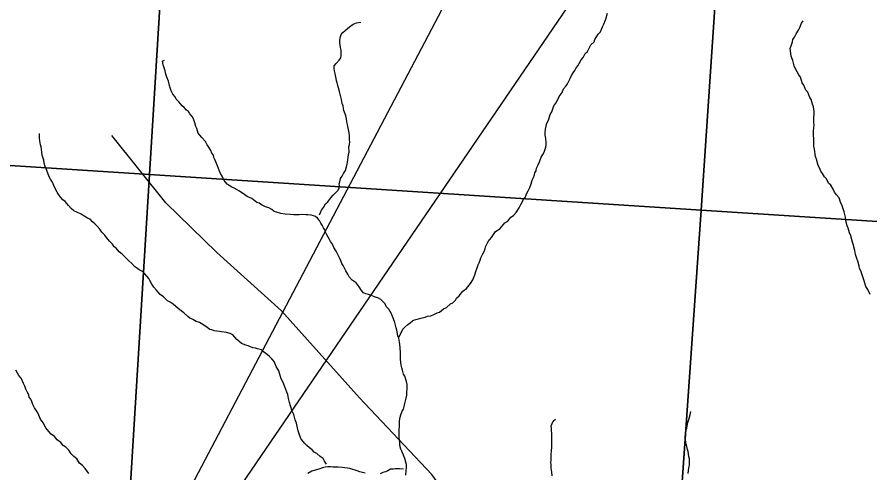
# Model space of a CAD drawing. Extents: x 0 to 34, y 0 to 22.
# Drawn here: x 5.204 to 6.769, y 17.98 to 18.818 of the extents above; entities that cross this region are included whole.
import ezdxf

# ---------------------------------------------------------------- set-up
doc = ezdxf.new("R2010")
doc.units = 0
for name, color, linetype in [('GM_X_Minor_River', 7, 'Continuous'), ('GM_X_Section', 7, 'Continuous'), ('GM_X_Township_Road', 7, 'Continuous'), ('SH_Text', 7, 'Continuous')]:
    doc.layers.add(name, color=color, linetype=linetype)

msp = doc.modelspace()

# ---------------------------------------------------------------- linework, layer by layer
at = {"layer": 'GM_X_Minor_River'}
for points in [[(6.2568, 18.7668), (6.2629, 18.7724), (6.2641, 18.7769), (6.2703, 18.7867), (6.2745, 18.7912), (6.2784, 18.7999), (6.2808, 18.8048), (6.2827, 18.8101), (6.2843, 18.8143), (6.2875, 18.8253)], [(5.7589, 18.4547), (5.7604, 18.4589), (5.7624, 18.463), (5.7659, 18.4679), (5.7701, 18.4751), (5.774, 18.4788), (5.7797, 18.486), (5.784, 18.4909), (5.7932, 18.4999), (5.7947, 18.504), (5.7955, 18.5078), (5.7948, 18.5116), (5.796, 18.5154), (5.7972, 18.5211), (5.8007, 18.5256), (5.803, 18.5305), (5.8065, 18.5362), (5.8096, 18.5475), (5.8105, 18.5517), (5.8117, 18.56), (5.8121, 18.5657), (5.8133, 18.5695), (5.8127, 18.5794), (5.8142, 18.5839), (5.8143, 18.5885), (5.814, 18.5927), (5.8137, 18.5995), (5.813, 18.6052), (5.8123, 18.6113), (5.8108, 18.617), (5.8105, 18.6208), (5.809, 18.6254), (5.8083, 18.6308), (5.8073, 18.6365), (5.8058, 18.6403), (5.8036, 18.6464), (5.8029, 18.6502), (5.8022, 18.6551), (5.8007, 18.659), (5.7993, 18.6666), (5.7971, 18.6742), (5.7953, 18.6815), (5.7934, 18.6879), (5.7924, 18.6925), (5.7913, 18.6971), (5.7902, 18.7009), (5.7895, 18.7051), (5.7884, 18.7104), (5.7873, 18.7142), (5.7862, 18.7192), (5.7859, 18.723), (5.7859, 18.7283), (5.7894, 18.7328), (5.7948, 18.7388), (5.7982, 18.743), (5.7987, 18.7471), (5.7987, 18.7509), (5.7984, 18.7574), (5.7973, 18.7624), (5.7966, 18.7665), (5.7963, 18.7715), (5.7963, 18.7757), (5.7972, 18.7821), (5.7987, 18.7863), (5.8018, 18.79), (5.8057, 18.7934), (5.8141, 18.8001), (5.8206, 18.805), (5.8267, 18.8076), (5.8305, 18.8083), (5.835, 18.809)], [(6.7697, 18.3081), (6.7653, 18.3177), (6.7619, 18.3227), (6.7579, 18.3352), (6.7532, 18.3497), (6.7502, 18.3566), (6.7499, 18.3604), (6.7473, 18.3692), (6.7451, 18.3742), (6.7429, 18.3818), (6.7415, 18.389), (6.7386, 18.4005), (6.7375, 18.4043), (6.7346, 18.4161), (6.732, 18.4214), (6.7294, 18.4302), (6.7276, 18.4344), (6.7258, 18.4409), (6.7243, 18.4504), (6.7233, 18.455), (6.7222, 18.4599), (6.72, 18.4657), (6.7185, 18.471), (6.7156, 18.4779), (6.7126, 18.4859), (6.7081, 18.4913), (6.7044, 18.4963), (6.7018, 18.5016), (6.6973, 18.5089), (6.6932, 18.5127), (6.6895, 18.5208), (6.6857, 18.5242), (6.6824, 18.5307), (6.6794, 18.535), (6.6768, 18.5407), (6.6742, 18.5453), (6.6713, 18.5571), (6.6695, 18.5621), (6.6674, 18.5754), (6.6663, 18.5811), (6.6661, 18.5948), (6.6658, 18.6005), (6.6658, 18.6085), (6.6663, 18.6145), (6.6667, 18.6195), (6.6664, 18.6244), (6.6665, 18.6282), (6.6665, 18.6335), (6.667, 18.6404), (6.667, 18.6445), (6.6656, 18.6533), (6.6641, 18.6579), (6.6616, 18.6666), (6.659, 18.6705), (6.6553, 18.68), (6.6519, 18.6839), (6.6482, 18.6927), (6.6452, 18.6973), (6.6416, 18.7079), (6.639, 18.7118), (6.636, 18.7175), (6.6326, 18.7229), (6.6304, 18.7282), (6.6279, 18.7381), (6.6249, 18.7461), (6.6242, 18.7507), (6.6235, 18.756), (6.6232, 18.7602), (6.6252, 18.767), (6.6271, 18.7723), (6.628, 18.7769), (6.631, 18.7814), (6.6341, 18.7871), (6.638, 18.7939), (6.6407, 18.7988), (6.6435, 18.8067), (6.6466, 18.8112)], [(5.905, 18.2302), (5.9069, 18.2344), (5.9093, 18.2389), (5.9116, 18.2445), (5.9154, 18.2479), (5.9212, 18.2528), (5.925, 18.2562), (5.9296, 18.2599), (5.9334, 18.2614), (5.9407, 18.2636), (5.9449, 18.265), (5.9528, 18.2664), (5.9574, 18.2683), (5.9635, 18.2693), (5.9685, 18.2716), (5.9749, 18.2745), (5.9791, 18.2756), (5.9864, 18.282), (5.9921, 18.2846), (5.9994, 18.2913), (6.0036, 18.2932), (6.0086, 18.2976), (6.0105, 18.3014), (6.0151, 18.3059), (6.0217, 18.3142), (6.0289, 18.319), (6.0359, 18.3285), (6.0401, 18.3352), (6.0437, 18.3443), (6.0464, 18.3523), (6.0484, 18.3572), (6.0499, 18.3625), (6.0519, 18.3662), (6.0535, 18.3715), (6.055, 18.3757), (6.0589, 18.3829), (6.0612, 18.387), (6.0628, 18.3919), (6.0636, 18.3957), (6.0683, 18.4056), (6.0717, 18.4093), (6.0744, 18.4131), (6.0783, 18.4183), (6.0821, 18.424), (6.0898, 18.4292), (6.099, 18.4397), (6.1047, 18.4431), (6.1101, 18.4502), (6.1147, 18.4536), (6.1197, 18.4592), (6.1251, 18.4675), (6.1286, 18.4739), (6.1333, 18.4826), (6.1363, 18.4864), (6.1395, 18.4947), (6.1418, 18.4988), (6.1449, 18.5049), (6.1473, 18.5117), (6.1492, 18.5181), (6.1516, 18.523), (6.1535, 18.528), (6.1543, 18.5317), (6.1563, 18.5355), (6.1575, 18.5404), (6.1602, 18.5465), (6.1625, 18.5522), (6.1656, 18.5605), (6.1691, 18.5658), (6.1711, 18.5695), (6.1723, 18.5737), (6.1742, 18.579), (6.175, 18.5832), (6.1751, 18.5873), (6.1744, 18.5949), (6.1733, 18.601), (6.173, 18.6048), (6.1735, 18.6121), (6.1762, 18.623), (6.179, 18.6287), (6.1825, 18.6393), (6.1852, 18.6442), (6.1891, 18.6548), (6.193, 18.6601), (6.1957, 18.6653), (6.1988, 18.6718), (6.2042, 18.6793), (6.2069, 18.6861), (6.2115, 18.6914), (6.2139, 18.6955), (6.2189, 18.7053), (6.2216, 18.711), (6.2247, 18.7159), (6.2278, 18.7196), (6.2294, 18.7238), (6.2328, 18.7283), (6.2355, 18.7328), (6.239, 18.7396), (6.2429, 18.7438), (6.2468, 18.7509), (6.2506, 18.7547), (6.2568, 18.7668)], [(5.7851, 18.3943), (5.7829, 18.4008), (5.7788, 18.4054), (5.7773, 18.4093), (5.7747, 18.4135), (5.7725, 18.4181), (5.7699, 18.4226), (5.7684, 18.4268), (5.7662, 18.4307), (5.7636, 18.4356), (5.761, 18.4395), (5.7588, 18.4444), (5.7554, 18.4483), (5.7516, 18.4514), (5.7479, 18.4529), (5.7437, 18.4538), (5.7376, 18.4546), (5.7335, 18.4546), (5.727, 18.4551), (5.7213, 18.4544), (5.7156, 18.4549), (5.7115, 18.4549), (5.7058, 18.455), (5.6955, 18.4559), (5.6876, 18.4568), (5.68, 18.4595), (5.6759, 18.4607), (5.6714, 18.4642), (5.6661, 18.4673), (5.6597, 18.4696), (5.6525, 18.4728), (5.648, 18.4759), (5.6438, 18.4774), (5.6348, 18.4844), (5.6261, 18.4883), (5.6216, 18.4914), (5.6118, 18.4984), (5.6077, 18.5003), (5.6024, 18.5038), (5.5978, 18.5054), (5.593, 18.5085), (5.5892, 18.5112), (5.584, 18.5177), (5.5817, 18.5216), (5.5803, 18.5258), (5.5773, 18.5307), (5.5754, 18.5349), (5.5732, 18.5399), (5.5714, 18.5445), (5.5688, 18.5521), (5.5666, 18.5563), (5.5651, 18.5601), (5.564, 18.564), (5.5614, 18.5682), (5.5595, 18.5727), (5.5558, 18.5789), (5.5528, 18.5835), (5.5495, 18.5896), (5.5431, 18.5969), (5.539, 18.6011), (5.536, 18.605), (5.5349, 18.6088), (5.5338, 18.613), (5.532, 18.6172), (5.5302, 18.6237), (5.5287, 18.6275), (5.5272, 18.6313), (5.525, 18.6355), (5.5209, 18.6405), (5.5183, 18.6447), (5.5145, 18.647), (5.5104, 18.652), (5.5066, 18.6547), (5.5006, 18.662), (5.4958, 18.6674), (5.4939, 18.6712), (5.4898, 18.6766), (5.4868, 18.6827), (5.4846, 18.6881), (5.4835, 18.6926), (5.4814, 18.7003), (5.4784, 18.7079), (5.4769, 18.7132), (5.4755, 18.719), (5.4744, 18.7231), (5.4718, 18.73), (5.4704, 18.7369), (5.4742, 18.7387)], [(5.3079, 18.462), (5.3026, 18.4662), (5.2978, 18.4716), (5.2918, 18.4789), (5.2876, 18.4824), (5.2839, 18.4862), (5.2802, 18.4916), (5.2772, 18.4962), (5.2746, 18.5008), (5.2709, 18.5088), (5.2687, 18.5149), (5.2649, 18.5203), (5.2627, 18.5245), (5.2601, 18.531), (5.2568, 18.539), (5.2553, 18.5432), (5.2531, 18.5497), (5.2528, 18.555), (5.2517, 18.5588), (5.2499, 18.5645), (5.2488, 18.5699), (5.2485, 18.5748), (5.2478, 18.5794), (5.2467, 18.5832), (5.2453, 18.5904), (5.2449, 18.5954), (5.245, 18.6041)], [(5.7718, 17.9963), (5.7681, 18.0017), (5.7655, 18.0067), (5.7602, 18.0105), (5.7538, 18.0159), (5.7493, 18.0186), (5.7455, 18.0229), (5.7403, 18.0264), (5.7358, 18.031), (5.7316, 18.0345), (5.7253, 18.0425), (5.7223, 18.0501), (5.7198, 18.0574), (5.7165, 18.0715), (5.7139, 18.0776), (5.7114, 18.0879), (5.7088, 18.094), (5.7055, 18.1036), (5.7037, 18.11), (5.7019, 18.1173), (5.7008, 18.1245), (5.699, 18.1287), (5.6971, 18.1337), (5.6949, 18.1383), (5.692, 18.1463), (5.6886, 18.1535), (5.6842, 18.168), (5.6794, 18.1757), (5.6757, 18.1849), (5.6712, 18.1899), (5.6671, 18.1941), (5.6603, 18.1999), (5.6562, 18.203), (5.6521, 18.2064), (5.6453, 18.2084), (5.6411, 18.2096), (5.6366, 18.2104), (5.6279, 18.214), (5.6233, 18.2152), (5.6158, 18.2179), (5.6109, 18.2222), (5.6071, 18.2256), (5.6, 18.2341), (5.5947, 18.2368), (5.5883, 18.2384), (5.5838, 18.2392), (5.5792, 18.2397), (5.5754, 18.2401), (5.5701, 18.2409), (5.5652, 18.2417), (5.5614, 18.2433), (5.5577, 18.2441), (5.5528, 18.2476), (5.5445, 18.253), (5.5388, 18.2565), (5.5324, 18.2585), (5.5264, 18.262), (5.5207, 18.2647), (5.517, 18.2678), (5.5098, 18.2744), (5.5023, 18.2802), (5.4948, 18.2859), (5.4903, 18.2906), (5.4846, 18.2941), (5.4797, 18.2968), (5.4722, 18.3041), (5.4662, 18.3083), (5.4625, 18.3122), (5.4595, 18.3164), (5.4546, 18.3214), (5.4509, 18.3275), (5.4475, 18.3337), (5.4457, 18.3375), (5.4419, 18.3421), (5.4374, 18.3467), (5.4337, 18.3502), (5.428, 18.3533), (5.4228, 18.3575), (5.419, 18.3599), (5.4145, 18.3649), (5.4085, 18.3703), (5.4003, 18.3787), (5.3965, 18.3822), (5.3912, 18.3868), (5.3856, 18.3933), (5.3819, 18.3957), (5.3785, 18.4007), (5.3732, 18.406), (5.3676, 18.413), (5.365, 18.4172), (5.3594, 18.4229), (5.3553, 18.4283), (5.3504, 18.4337), (5.3463, 18.4383), (5.3422, 18.4418), (5.3377, 18.4468), (5.3331, 18.4487), (5.3252, 18.4534), (5.3215, 18.4557), (5.3135, 18.4596), (5.3079, 18.462)], [(5.9176, 17.9759), (5.9181, 17.985), (5.9185, 17.9895), (5.9186, 17.996), (5.9175, 18.0002), (5.9157, 18.0067), (5.9131, 18.0131), (5.9098, 18.02), (5.9083, 18.0238), (5.9065, 18.0307), (5.9062, 18.0353), (5.9055, 18.0406), (5.9051, 18.0455), (5.9052, 18.0516), (5.9049, 18.0588), (5.9054, 18.0668), (5.9054, 18.0714), (5.9059, 18.0763), (5.9071, 18.0828), (5.9083, 18.0869), (5.9106, 18.0937), (5.913, 18.0975), (5.9141, 18.1024), (5.9157, 18.1077), (5.9169, 18.1126), (5.9181, 18.1179), (5.9189, 18.1233), (5.9194, 18.1289), (5.9195, 18.1346), (5.9199, 18.1388), (5.9195, 18.1426), (5.9185, 18.1483), (5.9152, 18.1579), (5.9133, 18.1621), (5.9115, 18.1689), (5.9097, 18.1735), (5.909, 18.1781), (5.9079, 18.1838), (5.9076, 18.1895), (5.9073, 18.196), (5.9074, 18.2036), (5.907, 18.2078), (5.9067, 18.2116), (5.9057, 18.2207), (5.9042, 18.2279), (5.9028, 18.2325), (5.901, 18.2428), (5.8995, 18.247), (5.8984, 18.2519), (5.897, 18.2569), (5.8948, 18.2634), (5.8929, 18.2676), (5.8911, 18.2729), (5.8885, 18.2771), (5.8862, 18.2813), (5.8814, 18.2863), (5.8791, 18.2909), (5.8713, 18.299), (5.8671, 18.3013), (5.8599, 18.3037), (5.8543, 18.3061), (5.849, 18.308), (5.8441, 18.3096), (5.8399, 18.3112), (5.8358, 18.3158), (5.8317, 18.3223), (5.8261, 18.3296), (5.819, 18.3346), (5.8133, 18.3408), (5.8111, 18.3454), (5.8074, 18.3515), (5.8022, 18.3614), (5.7996, 18.3653), (5.7985, 18.3691), (5.7963, 18.3744), (5.7929, 18.3802), (5.7896, 18.3878), (5.7851, 18.3943)], [(5.3136, 18.006), (5.308, 18.0106), (5.3031, 18.0152), (5.2986, 18.0221), (5.293, 18.0275), (5.2885, 18.031), (5.284, 18.036), (5.2772, 18.0414), (5.272, 18.0471), (5.2664, 18.0518), (5.2622, 18.0564), (5.2562, 18.0629), (5.2518, 18.0721), (5.2469, 18.0794), (5.2418, 18.0908), (5.2354, 18.0997), (5.2328, 18.1058), (5.2306, 18.1115), (5.2288, 18.1157), (5.2258, 18.1195), (5.2251, 18.1237), (5.2228, 18.1279), (5.2199, 18.1344), (5.2177, 18.1398), (5.2154, 18.1444), (5.211, 18.1543), (5.2069, 18.1593), (5.2043, 18.1635), (5.2013, 18.1689)], [(6.4355, 17.9791), (6.4368, 17.9894), (6.438, 17.9947), (6.4384, 18.0015), (6.4381, 18.0061), (6.437, 18.0107), (6.4356, 18.0194), (6.4345, 18.0236), (6.433, 18.0286), (6.432, 18.0331), (6.4312, 18.037), (6.4305, 18.0411), (6.4302, 18.0461), (6.4311, 18.0579), (6.4331, 18.0624), (6.4339, 18.0666), (6.4351, 18.073), (6.437, 18.0783), (6.4382, 18.0828), (6.4394, 18.087), (6.4406, 18.0931)], [(6.1862, 17.9747), (6.1855, 17.9816), (6.1841, 17.9892), (6.1842, 17.9956), (6.1838, 17.9994), (6.1839, 18.0032), (6.1843, 18.0093), (6.1844, 18.0143), (6.1848, 18.0215), (6.1853, 18.0272), (6.1855, 18.0458), (6.1852, 18.053), (6.1849, 18.0583), (6.1849, 18.0625), (6.1842, 18.0671), (6.1858, 18.0712), (6.1881, 18.0754), (6.1923, 18.0791)], [(5.3353, 17.9795), (5.3286, 17.9883), (5.3237, 17.9937), (5.3185, 17.9983), (5.3136, 18.006)], [(5.8429, 17.9798), (5.838, 17.981), (5.8331, 17.9822), (5.8278, 17.9842), (5.824, 17.9854), (5.8199, 17.9866), (5.8146, 17.9882), (5.81, 17.989), (5.8006, 17.9903), (5.793, 17.9907), (5.7831, 17.9909), (5.7793, 17.9913), (5.774, 17.9914), (5.7695, 17.991), (5.7645, 17.9896), (5.7577, 17.987), (5.7508, 17.9852), (5.7447, 17.9834), (5.7375, 17.9793)], [(5.9128, 17.9869), (5.906, 17.9878), (5.898, 17.9879), (5.8942, 17.9875), (5.8893, 17.9869), (5.8843, 17.9843), (5.8798, 17.9824), (5.8752, 17.981), (5.8702, 17.9787)]]:
    msp.add_lwpolyline(points, dxfattribs=at)
at = {"layer": 'GM_X_Section'}
for points in [[(4.4823, 19.6076), (5.5089, 19.5445), (5.4469, 18.529), (4.4314, 18.5943)], [(5.5089, 19.5445), (6.5282, 19.4822), (6.4594, 18.4632), (5.4469, 18.529)], [(6.5282, 19.4822), (7.5335, 19.4104), (7.4583, 18.399), (6.4594, 18.4632)], [(4.4314, 18.5943), (5.4469, 18.529), (5.3838, 17.5009), (4.383, 17.5655)], [(5.4469, 18.529), (6.4594, 18.4632), (6.388, 17.4386), (5.3838, 17.5009)], [(6.4594, 18.4632), (7.4583, 18.399), (7.3907, 17.3751), (6.388, 17.4386)]]:
    msp.add_lwpolyline(points, close=True, dxfattribs=at)
at = {"layer": 'GM_X_Township_Road'}
msp.add_lwpolyline([(6.1533, 17.6932), (6.1455, 17.7183), (6.1321, 17.7496), (6.031, 17.8864), (5.9649, 17.9774), (5.8325, 18.118), (5.6892, 18.2779), (5.5706, 18.3854), (5.4769, 18.4764), (5.3776, 18.6004)], dxfattribs=at)
at = {"layer": 'SH_Text'}
msp.add_lwpolyline([(7.0694, 20.091), (7.0694, 20.9), (5.2191, 17.3772)], close=True, dxfattribs=at)

doc.saveas('drawing.dxf')
